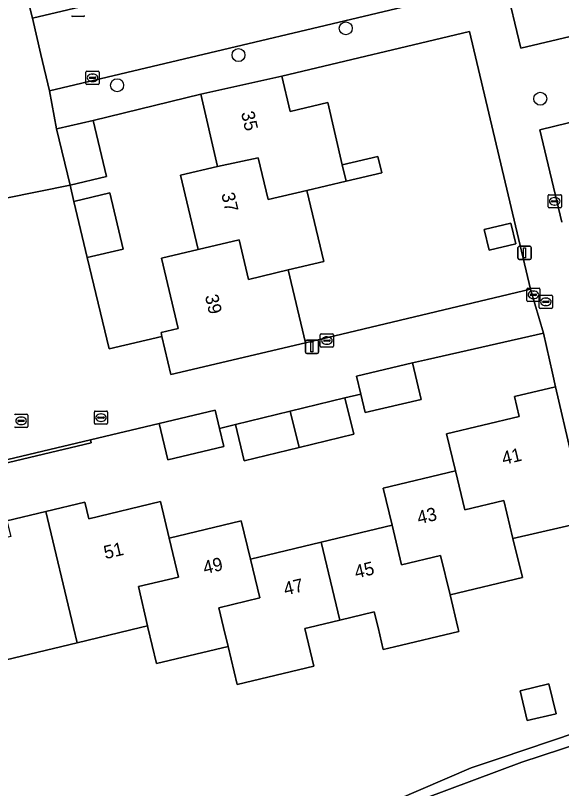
# Model space of a CAD drawing. Extents: x 158031 to 159244, y 380104 to 381214.
# Drawn here: x 159084.6 to 159125.9, y 380487.8 to 380546.2 of the extents above; entities that cross this region are included whole.
import ezdxf

# ---------------------------------------------------------------- set-up
doc = ezdxf.new("R2010")
doc.units = 0
for name, color, linetype in [('IMGEO_Boom', 7, 'Continuous'), ('IMGEO_Brandkraan', 7, 'Continuous'), ('IMGEO_Erf', 7, 'Continuous'), ('IMGEO_Hek', 7, 'Continuous'), ('IMGEO_Kolk', 7, 'Continuous'), ('IMGEO_Lichtmast', 7, 'Continuous'), ('IMGEO_Muur', 7, 'Continuous'), ('IMGEO_Oever', 7, 'Continuous'), ('IMGEO_Pand', 7, 'Continuous'), ('IMGEO_Pand_nummerreeks', 7, 'Continuous'), ('IMGEO_Parkeervlak_open', 7, 'Continuous'), ('IMGEO_Rijbaan_lokaal_open', 7, 'Continuous'), ('IMGEO_Rioolput', 7, 'Continuous'), ('IMGEO_Voetpad_open', 7, 'Continuous'), ('IMGEO_Waterloop', 7, 'Continuous')]:
    doc.layers.add(name, color=color, linetype=linetype)

msp = doc.modelspace()

# ---------------------------------------------------------------- linework, layer by layer
at = {"layer": 'IMGEO_Boom'}
for centre in [(159109.575, 380545.221), (159101.479, 380543.204), (159092.32, 380540.928), (159124.249, 380539.908)]:
    msp.add_circle(centre, 0.489, dxfattribs=at)
at = {"layer": 'IMGEO_Brandkraan'}
for p, q in [((159090.599, 380515.412), (159090.599, 380516.264)), ((159090.674, 380516.338), (159091.526, 380516.338)), ((159091.087, 380516.118), (159091.112, 380516.118)), ((159091.6, 380516.264), (159091.6, 380515.412)), ((159090.858, 380515.832), (159090.858, 380515.844)), ((159091.296, 380515.795), (159090.898, 380515.795)), ((159090.901, 380515.881), (159091.299, 380515.881)), ((159091.11, 380515.558), (159091.085, 380515.558)), ((159091.342, 380515.844), (159091.342, 380515.832)), ((159091.526, 380515.338), (159090.674, 380515.338))]:
    msp.add_line(p, q, dxfattribs=at)
for points in [[(159090.599, 380515.412), (159090.599, 380516.264)], [(159090.674, 380516.338), (159091.526, 380516.338)], [(159091.6, 380516.264), (159091.6, 380515.412)], [(159091.526, 380515.338), (159090.674, 380515.338)]]:
    msp.add_lwpolyline(points, dxfattribs=at)
for centre, radius, start, end in [((159090.676, 380516.262), 0.0765, 91.55205, 178.44795), ((159090.676, 380516.262), 0.0765, 91.55205, 178.44795), ((159091.524, 380516.262), 0.0765, 1.55205, 88.44795), ((159091.524, 380516.262), 0.0765, 1.55205, 88.44795), ((159090.898, 380515.841), 0.0403, 85.87752, 175.75265), ((159090.895, 380515.831), 0.0366, 178.93798, 274.71019), ((159091.299, 380515.838), 0.043, 264.86636, 352.45326), ((159091.303, 380515.843), 0.0386, 1.73085, 96.63898), ((159090.676, 380515.414), 0.0765, 181.55205, 268.44795), ((159090.676, 380515.414), 0.0765, 181.55205, 268.44795), ((159091.524, 380515.414), 0.0765, 271.55205, 358.44795), ((159091.524, 380515.414), 0.0765, 271.55205, 358.44795)]:
    msp.add_arc(centre, radius, start, end, dxfattribs=at)
for centre, major_axis, ratio, start_param, end_param in [((159091.086, 380515.838), (-0.387, 0.002), 0.722429, 4.712389, 7.853982), ((159091.111, 380515.838), (-0.39, 0.002), 0.717154, 1.570796, 4.712389)]:
    msp.add_ellipse(centre, major_axis=major_axis, ratio=ratio, start_param=start_param, end_param=end_param, dxfattribs=at)
at = {"layer": 'IMGEO_Erf'}
for points in [[(159118.919, 380544.981), (159104.758, 380541.616), (159105.383, 380538.949), (159108.209, 380539.611), (159109.308, 380534.919), (159112.004, 380535.556), (159112.295, 380534.323), (159109.597, 380533.685), (159106.636, 380532.985), (159107.906, 380527.616), (159105.231, 380526.983), (159106.525, 380521.473), (159123.52, 380525.535)], [(159098.624, 380540.25), (159090.504, 380538.274), (159091.514, 380534.045), (159088.767, 380533.389), (159089.054, 380532.159), (159091.779, 380532.802), (159092.779, 380528.563), (159090.054, 380527.92), (159091.726, 380521.021), (159095.702, 380521.972), (159095.633, 380522.264), (159096.93, 380522.568), (159095.674, 380527.878), (159098.425, 380528.529), (159097.109, 380534.148), (159099.9, 380534.802)], [(159122.031, 380530.506), (159122.397, 380528.961), (159120.383, 380528.484), (159120.017, 380530.029)], [(159124.9, 380495.738), (159125.437, 380493.497), (159123.27, 380492.978), (159122.733, 380495.219)]]:
    msp.add_lwpolyline(points, close=True, dxfattribs=at)
for points in [[(159127.4, 380538.331), (159124.226, 380537.561), (159125.869, 380530.58)], [(159084.004, 380508.053), (159086.94, 380508.757), (159089.874, 380509.461), (159090.175, 380508.204), (159095.585, 380509.502), (159096.247, 380506.741), (159101.686, 380508.045), (159102.38, 380505.149), (159107.726, 380506.431), (159113.068, 380507.712), (159112.397, 380510.512), (159117.847, 380511.819), (159117.179, 380514.605), (159122.668, 380515.921), (159122.313, 380517.446), (159125.395, 380518.161), (159125.164, 380519.186), (159124.486, 380522.203), (159115.731, 380520.217), (159114.61, 380519.963), (159115.259, 380517.219), (159111.029, 380516.218), (159110.7, 380517.61), (159109.513, 380517.329), (159110.18, 380514.589), (159106.047, 380513.582), (159101.914, 380512.576), (159101.247, 380515.316), (159100.05, 380515.032), (159100.378, 380513.65), (159096.143, 380512.645), (159095.492, 380515.389), (159090.317, 380514.162), (159090.372, 380513.928), (159081.555, 380511.854)], [(159127.754, 380508.004), (159122.191, 380506.712), (159122.897, 380503.769), (159117.446, 380502.462), (159118.036, 380500), (159118.11, 380499.702), (159113.247, 380498.541), (159112.402, 380498.339), (159112.006, 380500), (159111.725, 380501.18), (159109.132, 380500.557), (159106.815, 380500), (159106.486, 380499.921), (159107.163, 380497.09), (159101.383, 380495.704), (159100.693, 380498.579), (159095.278, 380497.281), (159094.648, 380500), (159094.618, 380500.128), (159094.085, 380500), (159089.312, 380498.853), (159083.956, 380497.567)], [(159109.442, 380485.292), (159119.043, 380489.409), (159121.217, 380490.142), (159126.948, 380492.075)]]:
    msp.add_lwpolyline(points, dxfattribs=at)
at = {"layer": 'IMGEO_Hek'}
for points in [[(159104.758, 380541.616), (159118.919, 380544.981), (159123.52, 380525.535)], [(159090.504, 380538.274), (159098.624, 380540.25)], [(159123.52, 380525.535), (159106.525, 380521.473)]]:
    msp.add_lwpolyline(points, dxfattribs=at)
at = {"layer": 'IMGEO_Kolk'}
for p, q in [((159089.793, 380546.117), (159088.941, 380546.117)), ((159089.963, 380541.06), (159089.963, 380541.912)), ((159090.038, 380541.986), (159090.89, 380541.986)), ((159090.451, 380541.766), (159090.476, 380541.766)), ((159090.964, 380541.912), (159090.964, 380541.06)), ((159090.222, 380541.48), (159090.222, 380541.492)), ((159090.66, 380541.443), (159090.262, 380541.443)), ((159090.265, 380541.529), (159090.663, 380541.529)), ((159090.474, 380541.206), (159090.449, 380541.206)), ((159090.706, 380541.492), (159090.706, 380541.48)), ((159090.89, 380540.986), (159090.038, 380540.986)), ((159124.839, 380531.74), (159124.839, 380532.592)), ((159124.914, 380532.666), (159125.766, 380532.666)), ((159125.327, 380532.446), (159125.352, 380532.446)), ((159125.84, 380532.592), (159125.84, 380531.74)), ((159125.098, 380532.16), (159125.098, 380532.172)), ((159125.536, 380532.123), (159125.138, 380532.123)), ((159125.141, 380532.209), (159125.539, 380532.209)), ((159125.35, 380531.886), (159125.325, 380531.886)), ((159125.582, 380532.172), (159125.582, 380532.16)), ((159125.766, 380531.666), (159124.914, 380531.666)), ((159107.646, 380521.229), (159107.646, 380522.081)), ((159107.721, 380522.155), (159108.573, 380522.155)), ((159108.134, 380521.935), (159108.159, 380521.935)), ((159108.647, 380522.081), (159108.647, 380521.229)), ((159107.905, 380521.649), (159107.905, 380521.661)), ((159108.343, 380521.612), (159107.945, 380521.612)), ((159107.948, 380521.698), (159108.346, 380521.698)), ((159108.157, 380521.375), (159108.132, 380521.375)), ((159108.389, 380521.661), (159108.389, 380521.649)), ((159108.573, 380521.155), (159107.721, 380521.155))]:
    msp.add_line(p, q, dxfattribs=at)
for points in [[(159089.793, 380546.117), (159088.941, 380546.117)], [(159089.963, 380541.06), (159089.963, 380541.912)], [(159090.038, 380541.986), (159090.89, 380541.986)], [(159090.964, 380541.912), (159090.964, 380541.06)], [(159090.89, 380540.986), (159090.038, 380540.986)], [(159124.839, 380531.74), (159124.839, 380532.592)], [(159124.914, 380532.666), (159125.766, 380532.666)], [(159125.84, 380532.592), (159125.84, 380531.74)], [(159125.766, 380531.666), (159124.914, 380531.666)], [(159107.646, 380521.229), (159107.646, 380522.081)], [(159107.721, 380522.155), (159108.573, 380522.155)], [(159108.647, 380522.081), (159108.647, 380521.229)], [(159108.573, 380521.155), (159107.721, 380521.155)]]:
    msp.add_lwpolyline(points, dxfattribs=at)
for centre, radius, start, end in [((159088.943, 380546.193), 0.0765, 181.55205, 268.44795), ((159088.943, 380546.193), 0.0765, 181.55205, 268.44795), ((159089.791, 380546.193), 0.0765, 271.55205, 358.44795), ((159089.791, 380546.193), 0.0765, 271.55205, 358.44795), ((159090.04, 380541.91), 0.0765, 91.55205, 178.44795), ((159090.04, 380541.91), 0.0765, 91.55205, 178.44795), ((159090.888, 380541.91), 0.0765, 1.55205, 88.44795), ((159090.888, 380541.91), 0.0765, 1.55205, 88.44795), ((159090.262, 380541.489), 0.0403, 85.87752, 175.75265), ((159090.259, 380541.479), 0.0366, 178.93798, 274.71019), ((159090.663, 380541.486), 0.043, 264.86636, 352.45326), ((159090.667, 380541.491), 0.0386, 1.73085, 96.63898), ((159090.04, 380541.062), 0.0765, 181.55205, 268.44795), ((159090.04, 380541.062), 0.0765, 181.55205, 268.44795), ((159090.888, 380541.062), 0.0765, 271.55205, 358.44795), ((159090.888, 380541.062), 0.0765, 271.55205, 358.44795), ((159124.916, 380532.59), 0.0765, 91.55205, 178.44795), ((159124.916, 380532.59), 0.0765, 91.55205, 178.44795), ((159125.764, 380532.59), 0.0765, 1.55205, 88.44795), ((159125.764, 380532.59), 0.0765, 1.55205, 88.44795), ((159125.138, 380532.169), 0.0403, 85.87752, 175.75265), ((159125.135, 380532.159), 0.0366, 178.93798, 274.71019), ((159125.539, 380532.166), 0.043, 264.86636, 352.45326), ((159125.543, 380532.171), 0.0386, 1.73085, 96.63898), ((159124.916, 380531.742), 0.0765, 181.55205, 268.44795), ((159124.916, 380531.742), 0.0765, 181.55205, 268.44795), ((159125.764, 380531.742), 0.0765, 271.55205, 358.44795), ((159125.764, 380531.742), 0.0765, 271.55205, 358.44795), ((159107.723, 380522.079), 0.0765, 91.55205, 178.44795), ((159107.723, 380522.079), 0.0765, 91.55205, 178.44795), ((159108.571, 380522.079), 0.0765, 1.55205, 88.44795), ((159108.571, 380522.079), 0.0765, 1.55205, 88.44795), ((159107.945, 380521.658), 0.0403, 85.87752, 175.75265), ((159107.942, 380521.648), 0.0366, 178.93798, 274.71019), ((159108.346, 380521.655), 0.043, 264.86636, 352.45326), ((159108.35, 380521.66), 0.0386, 1.73085, 96.63898), ((159107.723, 380521.231), 0.0765, 181.55205, 268.44795), ((159107.723, 380521.231), 0.0765, 181.55205, 268.44795), ((159108.571, 380521.231), 0.0765, 271.55205, 358.44795), ((159108.571, 380521.231), 0.0765, 271.55205, 358.44795)]:
    msp.add_arc(centre, radius, start, end, dxfattribs=at)
for centre, major_axis, ratio, start_param, end_param in [((159090.45, 380541.486), (-0.387, 0.002), 0.722429, 4.712389, 7.853982), ((159090.475, 380541.486), (-0.39, 0.002), 0.717154, 1.570796, 4.712389), ((159125.326, 380532.166), (-0.387, 0.002), 0.722429, 4.712389, 7.853982), ((159125.351, 380532.166), (-0.39, 0.002), 0.717154, 1.570796, 4.712389), ((159108.133, 380521.655), (-0.387, 0.002), 0.722429, 4.712389, 7.853982), ((159108.158, 380521.655), (-0.39, 0.002), 0.717154, 1.570796, 4.712389)]:
    msp.add_ellipse(centre, major_axis=major_axis, ratio=ratio, start_param=start_param, end_param=end_param, dxfattribs=at)
at = {"layer": 'IMGEO_Lichtmast'}
for p, q in [((159122.568, 380527.868), (159122.568, 380528.668)), ((159122.568, 380528.668), (159122.568, 380527.868)), ((159122.668, 380528.768), (159123.458, 380528.768)), ((159123.458, 380528.768), (159122.668, 380528.768)), ((159123.558, 380528.668), (159123.558, 380527.868)), ((159123.558, 380527.868), (159123.558, 380528.668)), ((159123.458, 380527.768), (159122.668, 380527.768)), ((159122.668, 380527.768), (159123.458, 380527.768)), ((159106.523, 380520.785), (159106.523, 380521.585)), ((159106.523, 380521.585), (159106.523, 380520.785)), ((159106.623, 380521.685), (159107.413, 380521.685)), ((159107.413, 380521.685), (159106.623, 380521.685)), ((159107.513, 380521.585), (159107.513, 380520.785)), ((159107.513, 380520.785), (159107.513, 380521.585)), ((159107.413, 380520.685), (159106.623, 380520.685)), ((159106.623, 380520.685), (159107.413, 380520.685))]:
    msp.add_line(p, q, dxfattribs=at)
for points in [[(159122.988, 380528.643), (159123.138, 380528.643), (159123.138, 380527.893), (159122.988, 380527.893), (159122.988, 380528.643)], [(159106.943, 380521.56), (159107.093, 380521.56), (159107.093, 380520.81), (159106.943, 380520.81), (159106.943, 380521.56)]]:
    msp.add_lwpolyline(points, dxfattribs=at)
for centre, start, end in [((159122.668, 380528.668), 90, 180), ((159122.668, 380528.668), 90, 180), ((159123.458, 380528.668), 0, 90), ((159123.458, 380528.668), 360, 90), ((159122.668, 380527.868), 180, 270), ((159122.668, 380527.868), 180, 270), ((159123.458, 380527.868), 270, 0), ((159123.458, 380527.868), 270, 0), ((159106.623, 380521.585), 90, 180), ((159106.623, 380521.585), 90, 180), ((159107.413, 380521.585), 0, 90), ((159107.413, 380521.585), 360, 90), ((159106.623, 380520.785), 180, 270), ((159106.623, 380520.785), 180, 270), ((159107.413, 380520.785), 270, 0), ((159107.413, 380520.785), 270, 0)]:
    msp.add_arc(centre, 0.1, start, end, dxfattribs=at)
at = {"layer": 'IMGEO_Muur'}
msp.add_lwpolyline([(159081.5, 380512.088), (159081.555, 380511.854), (159090.372, 380513.928), (159090.317, 380514.162)], close=True, dxfattribs=at)
at = {"layer": 'IMGEO_Oever'}
msp.add_lwpolyline([(159098.628, 380478.07), (159105.992, 380482.608), (159115.509, 380487.089), (159122.858, 380489.837), (159127.383, 380491.334), (159126.948, 380492.075), (159121.217, 380490.142), (159119.043, 380489.409), (159109.442, 380485.292), (159106.223, 380483.778), (159102.457, 380481.599), (159098.532, 380479.072), (159086.935, 380470.895), (159090.741, 380472.693)], close=True, dxfattribs=at)
at = {"layer": 'IMGEO_Pand'}
for points in [[(159108.209, 380539.611), (159105.383, 380538.949), (159104.758, 380541.616), (159098.624, 380540.25), (159099.9, 380534.802), (159102.962, 380535.454), (159103.71, 380532.293), (159106.636, 380532.985), (159109.597, 380533.685), (159109.308, 380534.919)], [(159088.767, 380533.389), (159091.514, 380534.045), (159090.504, 380538.274), (159087.878, 380537.655), (159087.755, 380537.626)], [(159098.425, 380528.529), (159101.521, 380529.261), (159102.228, 380526.273), (159105.231, 380526.983), (159107.906, 380527.616), (159106.636, 380532.985), (159103.71, 380532.293), (159102.962, 380535.454), (159099.9, 380534.802), (159097.109, 380534.148)], [(159109.308, 380534.919), (159109.597, 380533.685), (159112.295, 380534.323), (159112.004, 380535.556)], [(159089.054, 380532.159), (159090.054, 380527.92), (159092.779, 380528.563), (159091.779, 380532.802)], [(159122.031, 380530.506), (159120.017, 380530.029), (159120.383, 380528.484), (159122.397, 380528.961)], [(159098.425, 380528.529), (159095.674, 380527.878), (159096.93, 380522.568), (159095.633, 380522.264), (159095.702, 380521.972), (159096.378, 380519.09), (159106.525, 380521.473), (159105.231, 380526.983), (159102.228, 380526.273), (159101.521, 380529.261)], [(159110.7, 380517.61), (159111.029, 380516.218), (159115.259, 380517.219), (159114.61, 380519.963), (159110.38, 380518.962)], [(159122.191, 380506.712), (159127.754, 380508.004), (159125.395, 380518.161), (159122.313, 380517.446), (159122.668, 380515.921), (159117.179, 380514.605), (159117.847, 380511.819), (159118.552, 380508.879), (159121.502, 380509.586)], [(159106.047, 380513.582), (159110.18, 380514.589), (159109.513, 380517.329), (159105.38, 380516.322)], [(159100.05, 380515.032), (159099.727, 380516.394), (159095.492, 380515.389), (159096.143, 380512.645), (159100.378, 380513.65)], [(159106.047, 380513.582), (159105.38, 380516.322), (159101.247, 380515.316), (159101.914, 380512.576)], [(159117.446, 380502.462), (159122.897, 380503.769), (159122.191, 380506.712), (159121.502, 380509.586), (159118.552, 380508.879), (159117.847, 380511.819), (159112.397, 380510.512), (159113.068, 380507.712), (159113.782, 380504.733), (159116.729, 380505.441)], [(159086.94, 380508.757), (159089.037, 380500), (159089.312, 380498.853), (159094.085, 380500), (159094.618, 380500.128), (159093.933, 380503.085), (159096.952, 380503.799), (159096.247, 380506.741), (159095.585, 380509.502), (159090.175, 380508.204), (159089.874, 380509.461)], [(159086.94, 380508.757), (159084.004, 380508.053), (159084.289, 380506.865), (159078.764, 380505.54), (159079.435, 380502.743), (159080.093, 380500), (159080.145, 380499.783), (159081.05, 380500), (159083.246, 380500.527), (159083.373, 380500), (159083.956, 380497.567), (159089.312, 380498.853), (159089.037, 380500)], [(159102.38, 380505.149), (159101.686, 380508.045), (159096.247, 380506.741), (159096.952, 380503.799), (159093.933, 380503.085), (159094.618, 380500.128), (159094.648, 380500), (159095.278, 380497.281), (159100.693, 380498.579), (159100.352, 380500), (159099.993, 380501.494), (159103.079, 380502.234)], [(159117.446, 380502.462), (159116.729, 380505.441), (159113.782, 380504.733), (159113.068, 380507.712), (159107.726, 380506.431), (159109.132, 380500.557), (159111.725, 380501.18), (159112.006, 380500), (159112.402, 380498.339), (159113.247, 380498.541), (159118.11, 380499.702), (159118.036, 380500)], [(159109.132, 380500.557), (159107.726, 380506.431), (159102.38, 380505.149), (159103.079, 380502.234), (159099.993, 380501.494), (159100.352, 380500), (159100.693, 380498.579), (159101.383, 380495.704), (159107.163, 380497.09), (159106.486, 380499.921), (159106.815, 380500)], [(159122.733, 380495.219), (159123.27, 380492.978), (159125.437, 380493.497), (159124.9, 380495.738)]]:
    msp.add_lwpolyline(points, close=True, dxfattribs=at)
at = {"layer": 'IMGEO_Parkeervlak_open'}
msp.add_lwpolyline([(159166.662, 380559.374), (159121.612, 380548.682), (159122.79, 380543.718), (159167.813, 380554.395)], close=True, dxfattribs=at)
at = {"layer": 'IMGEO_Rijbaan_lokaal_open'}
msp.add_lwpolyline([(159166.662, 380559.374), (159166.596, 380559.628), (159159.609, 380589.317), (159137.551, 380584.09), (159142.819, 380562.063), (159143.405, 380559.561), (159085.921, 380545.977), (159086.565, 380543.238), (159087.209, 380540.498), (159121.612, 380548.682)], close=True, dxfattribs=at)
at = {"layer": 'IMGEO_Rioolput'}
for p, q in [((159123.227, 380524.684), (159123.227, 380525.536)), ((159123.302, 380525.61), (159124.154, 380525.61)), ((159123.715, 380525.39), (159123.74, 380525.39)), ((159124.228, 380525.536), (159124.228, 380524.684)), ((159123.486, 380525.104), (159123.486, 380525.116)), ((159123.924, 380525.067), (159123.526, 380525.067)), ((159123.529, 380525.153), (159123.927, 380525.153)), ((159123.738, 380524.83), (159123.713, 380524.83)), ((159123.97, 380525.116), (159123.97, 380525.104)), ((159124.171, 380524.149), (159124.171, 380525.001)), ((159124.246, 380525.075), (159125.098, 380525.075)), ((159124.659, 380524.855), (159124.684, 380524.855)), ((159125.172, 380525.001), (159125.172, 380524.149)), ((159124.154, 380524.61), (159123.302, 380524.61)), ((159124.43, 380524.569), (159124.43, 380524.581)), ((159124.868, 380524.532), (159124.47, 380524.532)), ((159124.473, 380524.618), (159124.871, 380524.618)), ((159124.682, 380524.295), (159124.657, 380524.295)), ((159124.914, 380524.581), (159124.914, 380524.569)), ((159125.098, 380524.075), (159124.246, 380524.075)), ((159084.647, 380516.099), (159085.499, 380516.099)), ((159084.831, 380515.593), (159084.831, 380515.605)), ((159085.269, 380515.556), (159084.871, 380515.556)), ((159084.874, 380515.642), (159085.272, 380515.642)), ((159085.06, 380515.879), (159085.085, 380515.879)), ((159085.315, 380515.605), (159085.315, 380515.593)), ((159085.573, 380516.025), (159085.573, 380515.173)), ((159085.499, 380515.099), (159084.647, 380515.099)), ((159085.083, 380515.319), (159085.058, 380515.319))]:
    msp.add_line(p, q, dxfattribs=at)
for points in [[(159123.227, 380524.684), (159123.227, 380525.536)], [(159123.302, 380525.61), (159124.154, 380525.61)], [(159124.228, 380525.536), (159124.228, 380524.684)], [(159124.171, 380524.149), (159124.171, 380525.001)], [(159124.246, 380525.075), (159125.098, 380525.075)], [(159125.172, 380525.001), (159125.172, 380524.149)], [(159124.154, 380524.61), (159123.302, 380524.61)], [(159125.098, 380524.075), (159124.246, 380524.075)], [(159084.647, 380516.099), (159085.499, 380516.099)], [(159085.573, 380516.025), (159085.573, 380515.173)], [(159085.499, 380515.099), (159084.647, 380515.099)]]:
    msp.add_lwpolyline(points, dxfattribs=at)
for centre, radius, start, end in [((159123.304, 380525.534), 0.0765, 91.55205, 178.44795), ((159123.304, 380525.534), 0.0765, 91.55205, 178.44795), ((159124.152, 380525.534), 0.0765, 1.55205, 88.44795), ((159124.152, 380525.534), 0.0765, 1.55205, 88.44795), ((159123.526, 380525.113), 0.0403, 85.87752, 175.75265), ((159123.523, 380525.103), 0.0366, 178.93798, 274.71019), ((159123.927, 380525.11), 0.043, 264.86636, 352.45326), ((159123.931, 380525.115), 0.0386, 1.73085, 96.63898), ((159124.248, 380524.999), 0.0765, 91.55205, 178.44795), ((159124.248, 380524.999), 0.0765, 91.55205, 178.44795), ((159125.096, 380524.999), 0.0765, 1.55205, 88.44795), ((159125.096, 380524.999), 0.0765, 1.55205, 88.44795), ((159123.304, 380524.686), 0.0765, 181.55205, 268.44795), ((159123.304, 380524.686), 0.0765, 181.55205, 268.44795), ((159124.152, 380524.686), 0.0765, 271.55205, 358.44795), ((159124.152, 380524.686), 0.0765, 271.55205, 358.44795), ((159124.47, 380524.578), 0.0403, 85.87752, 175.75265), ((159124.467, 380524.568), 0.0366, 178.93798, 274.71019), ((159124.871, 380524.575), 0.043, 264.86636, 352.45326), ((159124.875, 380524.58), 0.0386, 1.73085, 96.63898), ((159124.248, 380524.151), 0.0765, 181.55205, 268.44795), ((159124.248, 380524.151), 0.0765, 181.55205, 268.44795), ((159125.096, 380524.151), 0.0765, 271.55205, 358.44795), ((159125.096, 380524.151), 0.0765, 271.55205, 358.44795), ((159084.649, 380516.023), 0.0765, 91.55205, 178.44795), ((159084.649, 380516.023), 0.0765, 91.55205, 178.44795), ((159085.497, 380516.023), 0.0765, 1.55205, 88.44795), ((159085.497, 380516.023), 0.0765, 1.55205, 88.44795), ((159084.871, 380515.602), 0.0403, 85.87752, 175.75265), ((159084.868, 380515.592), 0.0366, 178.93798, 274.71019), ((159085.272, 380515.599), 0.043, 264.86636, 352.45326), ((159085.276, 380515.604), 0.0386, 1.73085, 96.63898), ((159084.649, 380515.175), 0.0765, 181.55205, 268.44795), ((159084.649, 380515.175), 0.0765, 181.55205, 268.44795), ((159085.497, 380515.175), 0.0765, 271.55205, 358.44795), ((159085.497, 380515.175), 0.0765, 271.55205, 358.44795)]:
    msp.add_arc(centre, radius, start, end, dxfattribs=at)
for centre, major_axis, ratio, start_param, end_param in [((159123.714, 380525.11), (-0.387, 0.002), 0.722429, 4.712389, 7.853982), ((159123.739, 380525.11), (-0.39, 0.002), 0.717154, 1.570796, 4.712389), ((159124.658, 380524.575), (-0.387, 0.002), 0.722429, 4.712389, 7.853982), ((159124.683, 380524.575), (-0.39, 0.002), 0.717154, 1.570796, 4.712389), ((159085.059, 380515.599), (-0.387, 0.002), 0.722429, 4.712389, 7.853982), ((159085.084, 380515.599), (-0.39, 0.002), 0.717154, 1.570796, 4.712389)]:
    msp.add_ellipse(centre, major_axis=major_axis, ratio=ratio, start_param=start_param, end_param=end_param, dxfattribs=at)
at = {"layer": 'IMGEO_Voetpad_open'}
msp.add_lwpolyline([(159143.405, 380559.561), (159142.819, 380562.063), (159138.296, 380560.94), (159134.911, 380560.1), (159135.068, 380559.453), (159132.323, 380558.799), (159124.193, 380556.807), (159118.109, 380555.364), (159096.792, 380550.33), (159086.637, 380547.936), (159085.516, 380547.699), (159085.921, 380545.977)], close=True, dxfattribs=at)
for points in [[(159078.519, 380555.471), (159080.785, 380545.957), (159082.358, 380539.346), (159083.929, 380532.406), (159088.767, 380533.389), (159087.755, 380537.626), (159087.209, 380540.498), (159086.565, 380543.238), (159085.921, 380545.977), (159085.516, 380547.699)], [(159167.813, 380554.395), (159122.79, 380543.718), (159121.612, 380548.682), (159087.209, 380540.498), (159087.755, 380537.626), (159087.878, 380537.655), (159090.504, 380538.274), (159098.624, 380540.25), (159104.758, 380541.616), (159118.919, 380544.981), (159123.52, 380525.535), (159124.486, 380522.203), (159125.164, 380519.186), (159125.395, 380518.161), (159127.754, 380508.004)], [(159125.869, 380530.58), (159124.226, 380537.561), (159127.4, 380538.331)], [(159076.26, 380510.862), (159081.5, 380512.088), (159090.317, 380514.162), (159095.492, 380515.389), (159099.727, 380516.394), (159100.05, 380515.032), (159101.247, 380515.316), (159105.38, 380516.322), (159109.513, 380517.329), (159110.7, 380517.61), (159110.38, 380518.962), (159114.61, 380519.963), (159115.731, 380520.217), (159124.486, 380522.203), (159123.52, 380525.535), (159106.525, 380521.473), (159096.378, 380519.09), (159095.702, 380521.972), (159091.726, 380521.021), (159090.054, 380527.92), (159089.054, 380532.159), (159088.767, 380533.389), (159083.929, 380532.406), (159084.025, 380531.981)]]:
    msp.add_lwpolyline(points, dxfattribs=at)
at = {"layer": 'IMGEO_Waterloop'}
msp.add_lwpolyline([(159128.588, 380487.81), (159128.242, 380489.512), (159127.931, 380490.4), (159127.383, 380491.334), (159122.858, 380489.837), (159115.509, 380487.089)], dxfattribs=at)

# ---------------------------------------------------------------- texts
at = {"layer": 'IMGEO_Pand_nummerreeks'}
for s, rotation, p in [('35', 283.3096, (159101.66, 380538.848)), ('37', 283.30907, (159100.173, 380532.718)), ('39', 283.30497, (159098.939, 380525.02)), ('41', 13.48187, (159121.479, 380512.263)), ('43', 13.48579, (159115.083, 380507.782)), ('51', 13.25381, (159091.437, 380505.156)), ('49', 13.48219, (159098.928, 380504.01)), ('45', 13.48499, (159110.357, 380503.688)), ('47', 13.48499, (159105.013, 380502.407))]:
    msp.add_text(s, height=1, rotation=rotation, dxfattribs=at).set_placement(p)

doc.saveas('drawing.dxf')
